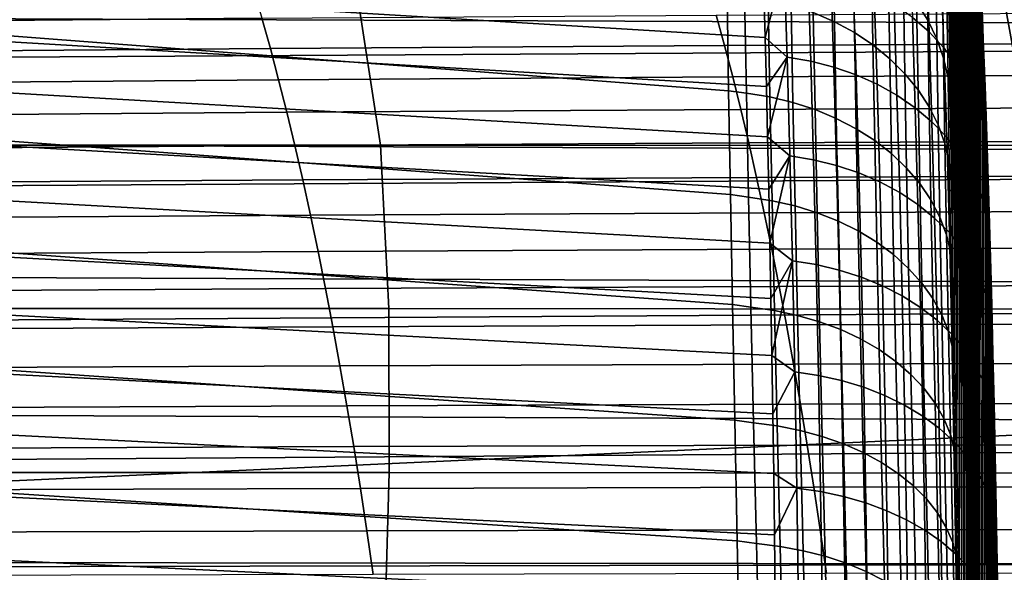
# Model space of a CAD drawing. Header units: metres. Extents: x -23 to 242, y -40 to 23.
# Tile 338 of 450: x 71.53 to 77.54, y 10.57 to 13.94. Entities that reach past the tile are written whole.
import ezdxf

# ---------------------------------------------------------------- set-up
doc = ezdxf.new("R2010")
doc.units = ezdxf.units.M
doc.layers.add('solid_10171013', color=7, linetype='CONTINUOUS')

msp = doc.modelspace()

# ---------------------------------------------------------------- linework, layer by layer
at = {"layer": 'solid_10171013'}
for points in [[(77.225975, 12.412961, 107.133835), (77.229462, 16.026897, 98.392174), (77.235359, 16.051701, 97.945091)], [(77.237068, 11.832316, 107.772018), (77.225975, 12.412961, 107.133835), (77.235359, 16.051701, 97.945091)], [(77.237068, 11.832316, 107.772018), (77.235359, 16.051701, 97.945091), (77.241646, 16.064159, 97.497765)], [(77.237068, 11.832316, 107.772018), (77.241646, 16.064159, 97.497765), (77.248291, 16.064259, 97.050018)], [(77.249588, 11.218455, 108.378448), (77.237068, 11.832316, 107.772018), (77.248291, 16.064259, 97.050018)], [(77.249588, 11.218455, 108.378448), (77.248291, 16.064259, 97.050018), (77.255295, 16.052019, 96.602066)], [(77.249588, 11.218455, 108.378448), (77.255295, 16.052019, 96.602066), (77.262619, 16.027449, 96.154877)], [(77.216431, 12.958369, 106.466179), (77.218895, 15.94048, 99.282425), (77.223969, 15.989826, 98.838013)], [(77.225975, 12.412961, 107.133835), (77.216431, 12.958369, 106.466179), (77.223969, 15.989826, 98.838013)], [(77.225975, 12.412961, 107.133835), (77.223969, 15.989826, 98.838013), (77.229462, 16.026897, 98.392174)], [(77.26339, 10.572803, 108.951736), (77.249588, 11.218455, 108.378448), (77.262619, 16.027449, 96.154877)], [(77.26339, 10.572803, 108.951736), (77.262619, 16.027449, 96.154877), (77.270248, 15.990514, 95.708237)], [(77.26339, 10.572803, 108.951736), (77.270248, 15.990514, 95.708237), (77.27816, 15.941257, 95.262398)], [(77.216431, 12.958369, 106.466179), (77.214249, 15.878863, 99.725563), (77.218895, 15.94048, 99.282425)], [(77.27832, 9.896859, 109.490395), (77.26339, 10.572803, 108.951736), (77.27816, 15.941257, 95.262398)], [(77.27832, 9.896859, 109.490395), (77.27816, 15.941257, 95.262398), (77.286324, 15.879764, 94.818344)], [(77.208534, 13.467215, 105.770821), (77.21006, 15.805126, 100.166473), (77.214249, 15.878863, 99.725563)], [(77.216431, 12.958369, 106.466179), (77.208534, 13.467215, 105.770821), (77.214249, 15.878863, 99.725563)], [(77.294212, 9.193026, 109.992439), (77.27832, 9.896859, 109.490395), (77.286324, 15.879764, 94.818344)], [(77.294212, 9.193026, 109.992439), (77.286324, 15.879764, 94.818344), (77.294724, 15.805978, 94.375816)], [(77.208534, 13.467215, 105.770821), (77.206329, 15.719239, 100.60511), (77.21006, 15.805126, 100.166473)], [(77.294212, 9.193026, 109.992439), (77.294724, 15.805978, 94.375816), (77.303337, 15.719972, 93.935127)], [(77.208534, 13.467215, 105.770821), (77.202377, 13.938372, 105.049286), (77.206329, 15.719239, 100.60511)], [(77.310898, 8.463033, 110.456635), (77.294212, 9.193026, 109.992439), (77.303337, 15.719972, 93.935127)], [(77.310898, 8.463033, 110.456635), (77.303337, 15.719972, 93.935127), (77.312119, 15.621907, 93.497231)], [(77.310898, 8.463033, 110.456635), (77.312119, 15.621907, 93.497231), (77.321068, 15.511702, 93.061836)], [(77.328178, 7.708538, 110.881821), (77.310898, 8.463033, 110.456635), (77.321068, 15.511702, 93.061836)], [(77.328178, 7.708538, 110.881821), (77.321068, 15.511702, 93.061836), (77.330147, 15.389462, 92.629295)], [(77.328178, 7.708538, 110.881821), (77.330147, 15.389462, 92.629295), (77.339317, 15.255429, 92.200546)], [(77.345863, 6.932211, 111.266396), (77.328178, 7.708538, 110.881821), (77.339317, 15.255429, 92.200546)], [(77.345863, 6.932211, 111.266396), (77.339317, 15.255429, 92.200546), (77.348564, 15.109487, 91.775276)], [(63.103245, 15.105217, 107.858192), (75.848183, 14.098237, 107.340332), (75.857689, 13.502915, 108.072151), (63.103245, 14.481099, 108.643883)], [(77.345863, 6.932211, 111.266396), (77.348564, 15.109487, 91.775276), (77.357857, 14.951784, 91.353859)], [(80.172104, 15.033818, 278.545044), (77.520554, 14.159247, 278.320465), (77.698387, 13.168358, 278.606903), (81.457504, 14.154939, 279.017181)], [(77.363747, 6.136133, 111.609337), (77.345863, 6.932211, 111.266396), (77.357857, 14.951784, 91.353859)], [(77.363747, 6.136133, 111.609337), (77.357857, 14.951784, 91.353859), (77.367165, 14.782635, 90.93721)], [(76.07283, 14.117182, 86.781197), (64.862846, 14.807639, 86.063713), (64.862846, 14.506112, 85.666016), (76.080788, 13.828852, 86.394745)], [(77.363747, 6.136133, 111.609337), (77.367165, 14.782635, 90.93721), (77.376465, 14.60189, 90.524994)], [(61.950001, 14.71056, 82.876457), (79.457031, 14.646539, 82.807617), (79.47377, 13.911737, 82.061646), (61.950001, 13.978497, 82.126274)], [(77.381638, 5.322099, 111.909798), (77.363747, 6.136133, 111.609337), (77.376465, 14.60189, 90.524994)], [(77.381638, 5.322099, 111.909798), (77.376465, 14.60189, 90.524994), (77.385727, 14.409745, 90.117615)], [(76.365417, 14.531626, 106.499214), (76.49453, 14.473201, 106.459244), (76.503632, 13.923716, 107.211647), (76.374596, 13.979819, 107.25502)], [(76.997856, 14.534389, 105.412094), (77.065971, 14.422057, 105.345551), (77.072578, 13.93278, 106.095009), (77.004562, 14.041285, 106.167709)], [(61.950001, 13.652664, 111.183571), (79.15036, 13.751911, 111.09066), (79.133728, 14.494763, 110.352951), (61.950001, 14.401296, 110.450058)], [(63.103245, 14.481099, 108.643883), (75.857689, 13.502915, 108.072151), (75.868752, 12.869458, 108.771355), (63.103245, 13.81616, 109.39534)], [(76.080788, 13.828852, 86.394745), (64.862846, 14.506112, 85.666016), (64.862846, 14.194118, 85.276482), (76.088486, 13.530155, 86.01622)], [(76.49453, 14.473201, 106.459244), (76.616074, 14.404484, 106.412498), (76.625099, 13.857699, 107.160965), (76.503632, 13.923716, 107.211647)], [(77.278404, 14.508798, 89.062111), (77.296783, 14.051089, 88.288414), (77.349106, 13.932676, 88.361084), (77.331024, 14.386782, 89.128326)], [(76.959846, 14.462519, 88.032433), (76.9785, 13.950841, 87.26223), (77.080132, 13.862392, 87.324577), (77.061691, 14.371086, 88.089928)], [(77.065971, 14.422057, 105.345551), (77.120956, 14.304473, 105.276009), (77.127464, 13.819188, 106.019043), (77.072578, 13.93278, 106.095009)], [(76.616074, 14.404484, 106.412498), (76.728889, 14.326137, 106.359436), (76.737823, 13.782409, 107.10347), (76.625099, 13.857699, 107.160965)], [(77.061691, 14.371086, 88.089928), (77.080132, 13.862392, 87.324577), (77.17057, 13.765954, 87.392097), (77.152367, 14.271374, 88.152168)], [(77.331024, 14.386782, 89.128326), (77.349106, 13.932676, 88.361084), (77.387444, 13.810283, 88.43586), (77.369659, 14.260649, 89.196442)], [(77.381638, 5.322099, 111.909798), (77.385727, 14.409745, 90.117615), (77.394913, 14.206583, 89.71595)], [(76.728889, 14.326137, 106.359436), (76.831886, 14.238915, 106.30056), (76.840721, 13.698567, 107.039719), (76.737823, 13.782409, 107.10347)], [(77.120956, 14.304473, 105.276009), (77.162285, 14.182766, 105.204132), (77.168686, 13.701599, 105.940567), (77.127464, 13.819188, 106.019043)], [(76.195869, 14.271745, 87.026878), (76.07283, 14.117182, 86.781197), (76.080788, 13.828852, 86.394745)], [(76.195869, 14.271745, 87.026878), (76.080788, 13.828852, 86.394745), (76.21434, 13.708582, 86.267769)], [(76.195869, 14.271745, 87.026878), (76.21434, 13.708582, 86.267769), (76.359039, 13.683782, 86.289742), (76.34063, 14.24612, 87.04747)], [(76.34063, 14.24612, 87.04747), (76.359039, 13.683782, 86.289742), (76.499763, 13.647697, 86.320251), (76.481438, 14.208765, 87.075974)], [(76.831886, 14.238915, 106.30056), (76.924072, 14.143659, 106.236443), (76.9328, 13.606984, 106.970314), (76.840721, 13.698567, 107.039719)], [(77.152367, 14.271374, 88.152168), (77.17057, 13.765954, 87.392097), (77.248932, 13.66247, 87.464134), (77.230988, 14.164358, 88.218544)], [(77.369659, 14.260649, 89.196442), (77.387444, 13.810283, 88.43586), (77.411423, 13.685102, 88.511993), (77.393951, 14.13163, 89.265762)], [(76.088486, 13.530155, 86.01622), (64.862846, 14.194118, 85.276482), (64.862846, 13.871877, 84.895378), (76.095879, 13.221313, 85.645889)], [(76.481438, 14.208765, 87.075974), (76.499763, 13.647697, 86.320251), (76.635132, 13.600669, 86.358971), (76.616928, 14.160031, 87.112091)], [(77.162285, 14.182766, 105.204132), (77.18956, 14.05812, 105.1306), (77.195854, 13.581158, 105.860306), (77.168686, 13.701599, 105.940567)], [(77.381638, 5.322099, 111.909798), (77.394913, 14.206583, 89.71595), (77.404007, 13.992218, 89.319649), (77.39933, 4.492658, 112.16671)], [(69.642128, 14.160477, 276.911041), (69.769402, 13.171288, 277.195007), (73.734924, 13.171177, 277.905029), (73.582207, 14.161205, 277.619171)], [(70.185478, 14.099527, 257.943207), (72.960838, 14.123665, 258.470947), (73.01252, 13.945079, 258.176971), (70.237442, 13.921657, 257.648468)], [(73.582207, 14.161205, 277.619171), (73.734924, 13.171177, 277.905029), (77.698387, 13.168358, 278.606903), (77.520554, 14.159247, 278.320465)], [(76.616928, 14.160031, 87.112091), (76.635132, 13.600669, 86.358971), (76.763824, 13.543154, 86.405518), (76.745758, 14.100393, 87.155464)], [(76.924072, 14.143659, 106.236443), (77.004562, 14.041285, 106.167709), (77.013168, 13.508539, 106.895927), (76.9328, 13.606984, 106.970314)], [(77.230988, 14.164358, 88.218544), (77.248932, 13.66247, 87.464134), (77.314461, 13.552956, 87.539978), (77.296783, 14.051089, 88.288414)], [(77.393951, 14.13163, 89.265762), (77.411423, 13.685102, 88.511993), (77.412979, 13.766898, 88.929131), (77.404007, 13.992218, 89.319649)], [(75.966042, 13.487649, 108.069275), (75.857689, 13.502915, 108.072151), (75.848183, 14.098237, 107.340332), (75.954773, 14.08375, 107.33754)], [(75.954773, 14.08375, 107.33754), (76.098839, 14.060233, 107.31826), (76.110062, 13.465264, 108.048424), (75.966042, 13.487649, 108.069275)], [(76.098839, 14.060233, 107.31826), (76.239227, 14.025473, 107.290672), (76.250397, 13.432105, 108.018677), (76.110062, 13.465264, 108.048424)], [(76.745758, 14.100393, 87.155464), (76.763824, 13.543154, 86.405518), (76.884575, 13.475716, 86.459435), (76.866676, 14.030435, 87.205681)], [(77.195854, 13.581158, 105.860306), (77.18956, 14.05812, 105.1306), (77.202377, 13.938372, 105.049286), (77.208534, 13.467215, 105.770821)], [(77.296783, 14.051089, 88.288414), (77.314461, 13.552956, 87.539978), (77.366501, 13.438482, 87.618904), (77.349106, 13.932676, 88.361084)], [(76.239227, 14.025473, 107.290672), (76.374596, 13.979819, 107.25502), (76.385696, 13.388505, 107.980301), (76.250397, 13.432105, 108.018677)], [(76.866676, 14.030435, 87.205681), (76.884575, 13.475716, 86.459435), (76.996216, 13.399014, 86.520195), (76.9785, 13.950841, 87.26223)], [(77.004562, 14.041285, 106.167709), (77.072578, 13.93278, 106.095009), (77.081055, 13.404183, 106.817291), (77.013168, 13.508539, 106.895927)], [(77.39933, 4.492658, 112.16671), (77.404007, 13.992218, 89.319649), (77.412979, 13.766898, 88.929131)], [(61.950001, 13.978497, 82.126274), (79.47377, 13.911737, 82.061646), (79.488686, 13.13908, 81.355133), (61.950001, 13.20817, 81.415344)], [(70.237442, 13.921657, 257.648468), (73.01252, 13.945079, 258.176971), (73.06356, 13.760239, 257.886597), (70.28878, 13.737607, 257.3573)], [(73.01252, 13.945079, 258.176971), (75.782814, 13.964408, 258.703613), (75.833435, 13.778884, 258.414154), (73.06356, 13.760239, 257.886597)], [(75.782814, 13.964408, 258.703613), (78.554886, 13.979708, 259.229919), (78.605156, 13.793591, 258.941498), (75.833435, 13.778884, 258.414154)], [(76.374596, 13.979819, 107.25502), (76.503632, 13.923716, 107.211647), (76.514648, 13.334888, 107.933647), (76.385696, 13.388505, 107.980301)], [(76.9785, 13.950841, 87.26223), (76.996216, 13.399014, 86.520195), (77.097633, 13.313803, 86.587204), (77.080132, 13.862392, 87.324577)], [(77.072578, 13.93278, 106.095009), (77.127464, 13.819188, 106.019043), (77.135811, 13.29492, 106.735146), (77.081055, 13.404183, 106.817291)], [(77.349106, 13.932676, 88.361084), (77.366501, 13.438482, 87.618904), (77.404549, 13.320176, 87.700119), (77.387444, 13.810283, 88.43586)], [(76.095879, 13.221313, 85.645889), (64.862846, 13.871877, 84.895378), (64.862846, 13.539618, 84.522972), (76.103004, 12.902546, 85.284035)], [(76.503632, 13.923716, 107.211647), (76.625099, 13.857699, 107.160965), (76.636017, 13.271769, 107.879189), (76.514648, 13.334888, 107.933647)], [(63.103245, 13.81616, 109.39534), (75.868752, 12.869458, 108.771355), (75.881226, 12.199482, 109.436104), (63.103245, 13.112276, 110.110451)], [(76.21434, 13.708582, 86.267769), (76.080788, 13.828852, 86.394745), (76.088486, 13.530155, 86.01622)], [(76.625099, 13.857699, 107.160965), (76.737823, 13.782409, 107.10347), (76.748634, 13.199756, 107.817436), (76.636017, 13.271769, 107.879189)], [(77.080132, 13.862392, 87.324577), (77.097633, 13.313803, 86.587204), (77.187843, 13.220913, 86.659813), (77.17057, 13.765954, 87.392097)], [(77.127464, 13.819188, 106.019043), (77.168686, 13.701599, 105.940567), (77.176903, 13.181795, 106.650291), (77.135811, 13.29492, 106.735146)], [(77.387444, 13.810283, 88.43586), (77.404549, 13.320176, 87.700119), (77.428223, 13.199192, 87.782845), (77.411423, 13.685102, 88.511993)], [(61.950001, 12.866687, 111.876961), (79.168648, 12.971493, 111.788651), (79.15036, 13.751911, 111.09066), (61.950001, 13.652664, 111.183571)], [(70.28878, 13.737607, 257.3573), (73.06356, 13.760239, 257.886597), (73.113922, 13.569209, 257.600067), (70.339447, 13.547438, 257.069916)], [(73.06356, 13.760239, 257.886597), (75.833435, 13.778884, 258.414154), (75.883369, 13.587107, 258.128571), (73.113922, 13.569209, 257.600067)], [(75.833435, 13.778884, 258.414154), (78.605156, 13.793591, 258.941498), (78.654739, 13.601166, 258.657013), (75.883369, 13.587107, 258.128571)], [(76.737823, 13.782409, 107.10347), (76.840721, 13.698567, 107.039719), (76.851402, 13.119543, 107.748985), (76.748634, 13.199756, 107.817436)], [(77.17057, 13.765954, 87.392097), (77.187843, 13.220913, 86.659813), (77.265968, 13.121255, 86.737297), (77.248932, 13.66247, 87.464134)], [(77.39933, 4.492658, 112.16671), (77.412979, 13.766898, 88.929131), (77.421799, 13.531072, 88.545242), (77.416595, 3.65135, 112.379112)], [(77.411423, 13.685102, 88.511993), (77.421799, 13.531072, 88.545242), (77.412979, 13.766898, 88.929131)], [(76.21434, 13.708582, 86.267769), (76.088486, 13.530155, 86.01622), (76.095879, 13.221313, 85.645889)], [(76.21434, 13.708582, 86.267769), (76.095879, 13.221313, 85.645889), (76.231613, 13.105961, 85.539604)], [(76.21434, 13.708582, 86.267769), (76.231613, 13.105961, 85.539604), (76.376259, 13.082055, 85.562912), (76.359039, 13.683782, 86.289742)], [(76.840721, 13.698567, 107.039719), (76.9328, 13.606984, 106.970314), (76.943344, 13.031902, 107.674507), (76.851402, 13.119543, 107.748985)], [(77.168686, 13.701599, 105.940567), (77.195854, 13.581158, 105.860306), (77.203934, 13.065913, 106.563545), (77.176903, 13.181795, 106.650291)], [(76.359039, 13.683782, 86.289742), (76.376259, 13.082055, 85.562912), (76.516891, 13.047344, 85.595337), (76.499763, 13.647697, 86.320251)], [(76.499763, 13.647697, 86.320251), (76.516891, 13.047344, 85.595337), (76.652161, 13.002155, 85.636536), (76.635132, 13.600669, 86.358971)], [(77.248932, 13.66247, 87.464134), (77.265968, 13.121255, 86.737297), (77.331238, 13.015807, 86.818916), (77.314461, 13.552956, 87.539978)], [(77.411423, 13.685102, 88.511993), (77.428223, 13.199192, 87.782845), (77.430443, 13.284513, 88.167618), (77.421799, 13.531072, 88.545242)], [(73.113922, 13.569209, 257.600067), (75.883369, 13.587107, 258.128571), (75.932579, 13.389145, 257.847107), (73.163567, 13.372054, 257.317566)], [(75.883369, 13.587107, 258.128571), (78.654739, 13.601166, 258.657013), (78.703583, 13.402501, 258.376709), (75.932579, 13.389145, 257.847107)], [(76.635132, 13.600669, 86.358971), (76.652161, 13.002155, 85.636536), (76.780716, 12.946928, 85.686119), (76.763824, 13.543154, 86.405518)], [(76.9328, 13.606984, 106.970314), (77.013168, 13.508539, 106.895927), (77.023575, 12.937678, 107.594704), (76.943344, 13.031902, 107.674507)], [(77.203934, 13.065913, 106.563545), (77.195854, 13.581158, 105.860306), (77.208534, 13.467215, 105.770821), (77.216431, 12.958369, 106.466179)], [(76.103004, 12.902546, 85.284035), (64.862846, 13.539618, 84.522972), (64.862846, 13.197576, 84.159538), (76.109802, 12.574094, 84.930916)], [(70.339447, 13.547438, 257.069916), (73.113922, 13.569209, 257.600067), (73.163567, 13.372054, 257.317566), (70.38942, 13.351206, 256.78653)], [(76.763824, 13.543154, 86.405518), (76.780716, 12.946928, 85.686119), (76.901321, 12.882202, 85.743591), (76.884575, 13.475716, 86.459435)], [(77.314461, 13.552956, 87.539978), (77.331238, 13.015807, 86.818916), (77.383011, 12.905602, 86.903854), (77.366501, 13.438482, 87.618904)], [(77.433266, 7.948323, 100.417046), (77.416595, 3.65135, 112.379112), (77.421799, 13.531072, 88.545242), (77.430443, 13.284513, 88.167618)], [(75.979134, 12.853445, 108.768158), (75.868752, 12.869458, 108.771355), (75.857689, 13.502915, 108.072151), (75.966042, 13.487649, 108.069275)], [(75.966042, 13.487649, 108.069275), (76.110062, 13.465264, 108.048424), (76.123116, 12.832258, 108.745804), (75.979134, 12.853445, 108.768158)], [(76.110062, 13.465264, 108.048424), (76.250397, 13.432105, 108.018677), (76.26339, 12.800797, 108.713982), (76.123116, 12.832258, 108.745804)], [(76.884575, 13.475716, 86.459435), (76.901321, 12.882202, 85.743591), (77.012779, 12.808612, 85.808388), (76.996216, 13.399014, 86.520195)], [(77.013168, 13.508539, 106.895927), (77.081055, 13.404183, 106.817291), (77.091309, 12.837779, 107.510353), (77.023575, 12.937678, 107.594704)], [(75.932579, 13.389145, 257.847107), (78.703583, 13.402501, 258.376709), (78.751671, 13.197672, 258.100739), (75.981033, 13.185068, 257.569916)], [(76.250397, 13.432105, 108.018677), (76.385696, 13.388505, 107.980301), (76.398605, 12.759379, 108.672989), (76.26339, 12.800797, 108.713982)], [(76.996216, 13.399014, 86.520195), (77.012779, 12.808612, 85.808388), (77.114006, 12.726879, 85.879875), (77.097633, 13.313803, 86.587204)], [(77.081055, 13.404183, 106.817291), (77.135811, 13.29492, 106.735146), (77.145905, 12.733166, 107.422264), (77.091309, 12.837779, 107.510353)], [(77.366501, 13.438482, 87.618904), (77.383011, 12.905602, 86.903854), (77.420776, 12.79172, 86.991287), (77.404549, 13.320176, 87.700119)], [(70.38942, 13.351206, 256.78653), (73.163567, 13.372054, 257.317566), (73.212471, 13.168838, 257.039307), (70.438652, 13.148971, 256.507294)], [(73.163567, 13.372054, 257.317566), (75.932579, 13.389145, 257.847107), (75.981033, 13.185068, 257.569916), (73.212471, 13.168838, 257.039307)], [(76.385696, 13.388505, 107.980301), (76.514648, 13.334888, 107.933647), (76.527458, 12.708408, 108.623207), (76.398605, 12.759379, 108.672989)], [(76.514648, 13.334888, 107.933647), (76.636017, 13.271769, 107.879189), (76.648712, 12.648372, 108.565125), (76.527458, 12.708408, 108.623207)], [(76.636017, 13.271769, 107.879189), (76.748634, 13.199756, 107.817436), (76.761192, 12.579849, 108.499298), (76.648712, 12.648372, 108.565125)], [(77.097633, 13.313803, 86.587204), (77.114006, 12.726879, 85.879875), (77.204002, 12.637803, 85.957359), (77.187843, 13.220913, 86.659813)], [(77.135811, 13.29492, 106.735146), (77.176903, 13.181795, 106.650291), (77.186829, 12.62484, 107.331299), (77.145905, 12.733166, 107.422264)], [(77.404549, 13.320176, 87.700119), (77.420776, 12.79172, 86.991287), (77.444176, 12.675277, 87.08036), (77.428223, 13.199192, 87.782845)], [(77.428223, 13.199192, 87.782845), (77.438881, 13.027525, 87.796692), (77.430443, 13.284513, 88.167618)], [(77.434097, 10.221751, 94.964882), (77.433784, 10.075973, 95.345192), (77.430443, 13.284513, 88.167618), (77.438881, 13.027525, 87.796692)], [(77.433784, 10.075973, 95.345192), (77.433266, 7.948323, 100.417046), (77.430443, 13.284513, 88.167618)], [(76.231613, 13.105961, 85.539604), (76.095879, 13.221313, 85.645889), (76.103004, 12.902546, 85.284035)], [(77.187843, 13.220913, 86.659813), (77.204002, 12.637803, 85.957359), (77.281898, 12.542256, 86.040077), (77.265968, 13.121255, 86.737297)], [(61.950001, 13.20817, 81.415344), (79.488686, 13.13908, 81.355133), (79.501579, 12.330787, 80.690063), (61.950001, 12.401433, 80.745438)], [(76.109802, 12.574094, 84.930916), (64.862846, 13.197576, 84.159538), (64.862846, 12.845991, 83.805321), (76.116249, 12.236199, 84.586807)], [(69.769402, 13.171288, 277.195007), (69.80912, 12.175682, 277.438202), (73.786598, 12.175108, 278.149017), (73.734924, 13.171177, 277.905029)], [(70.438652, 13.148971, 256.507294), (73.212471, 13.168838, 257.039307), (73.26059, 12.959625, 256.765503), (70.487114, 12.94079, 256.232452)], [(73.212471, 13.168838, 257.039307), (75.981033, 13.185068, 257.569916), (76.028702, 12.974945, 257.297211), (73.26059, 12.959625, 256.765503)], [(73.734924, 13.171177, 277.905029), (73.786598, 12.175108, 278.149017), (77.761848, 12.171961, 278.850708), (77.698387, 13.168358, 278.606903)], [(75.981033, 13.185068, 257.569916), (78.751671, 13.197672, 258.100739), (78.79895, 12.986748, 257.829285), (76.028702, 12.974945, 257.297211)], [(76.748634, 13.199756, 107.817436), (76.851402, 13.119543, 107.748985), (76.863823, 12.503501, 108.426369), (76.761192, 12.579849, 108.499298)], [(77.176903, 13.181795, 106.650291), (77.203934, 13.065913, 106.563545), (77.213692, 12.51386, 107.238319), (77.186829, 12.62484, 107.331299)], [(77.428223, 13.199192, 87.782845), (77.444176, 12.675277, 87.08036), (77.447083, 12.760617, 87.433243), (77.438881, 13.027525, 87.796692)], [(63.103245, 13.112276, 110.110451), (75.881226, 12.199482, 109.436104), (75.894981, 11.494841, 110.064514), (63.103245, 12.37143, 110.787193)], [(76.231613, 13.105961, 85.539604), (76.103004, 12.902546, 85.284035), (76.109802, 12.574094, 84.930916)], [(76.231613, 13.105961, 85.539604), (76.109802, 12.574094, 84.930916), (76.247505, 12.465579, 84.844437)], [(76.231613, 13.105961, 85.539604), (76.247505, 12.465579, 84.844437), (76.39209, 12.442636, 84.869003), (76.376259, 13.082055, 85.562912)], [(76.851402, 13.119543, 107.748985), (76.943344, 13.031902, 107.674507), (76.955605, 12.420062, 108.347023), (76.863823, 12.503501, 108.426369)], [(77.265968, 13.121255, 86.737297), (77.281898, 12.542256, 86.040077), (77.346924, 12.441176, 86.12722), (77.331238, 13.015807, 86.818916)], [(76.376259, 13.082055, 85.562912), (76.39209, 12.442636, 84.869003), (76.532654, 12.409398, 84.903252), (76.516891, 13.047344, 85.595337)], [(76.516891, 13.047344, 85.595337), (76.532654, 12.409398, 84.903252), (76.667816, 12.366178, 84.946823), (76.652161, 13.002155, 85.636536)], [(76.943344, 13.031902, 107.674507), (77.023575, 12.937678, 107.594704), (77.03566, 12.330336, 108.262039), (76.955605, 12.420062, 108.347023)], [(77.213692, 12.51386, 107.238319), (77.203934, 13.065913, 106.563545), (77.216431, 12.958369, 106.466179), (77.225975, 12.412961, 107.133835)], [(61.950001, 12.044888, 112.528786), (79.188446, 12.155602, 112.445023), (79.168648, 12.971493, 111.788651), (61.950001, 12.866687, 111.876961)], [(73.26059, 12.959625, 256.765503), (76.028702, 12.974945, 257.297211), (76.075539, 12.758845, 257.029236), (73.307884, 12.744481, 256.496307)], [(76.028702, 12.974945, 257.297211), (78.79895, 12.986748, 257.829285), (78.845406, 12.769803, 257.562592), (76.075539, 12.758845, 257.029236)], [(76.652161, 13.002155, 85.636536), (76.667816, 12.366178, 84.946823), (76.796257, 12.313396, 84.999298), (76.780716, 12.946928, 85.686119)], [(77.331238, 13.015807, 86.818916), (77.346924, 12.441176, 86.12722), (77.398445, 12.335551, 86.217926), (77.383011, 12.905602, 86.903854)], [(77.435066, 10.340542, 94.573753), (77.434097, 10.221751, 94.964882), (77.438881, 13.027525, 87.796692)], [(77.436661, 10.431854, 94.172981), (77.435066, 10.340542, 94.573753), (77.438881, 13.027525, 87.796692)], [(77.438873, 10.494395, 93.765396), (77.436661, 10.431854, 94.172981), (77.438881, 13.027525, 87.796692)], [(77.441666, 10.52762, 93.354118), (77.438873, 10.494395, 93.765396), (77.438881, 13.027525, 87.796692)], [(77.445007, 10.531352, 92.941078), (77.441666, 10.52762, 93.354118), (77.438881, 13.027525, 87.796692), (77.447083, 12.760617, 87.433243)], [(70.487114, 12.94079, 256.232452), (73.26059, 12.959625, 256.765503), (73.307884, 12.744481, 256.496307), (70.53476, 12.726724, 255.962189)], [(76.780716, 12.946928, 85.686119), (76.796257, 12.313396, 84.999298), (76.91671, 12.251567, 85.060158), (76.901321, 12.882202, 85.743591)], [(77.023575, 12.937678, 107.594704), (77.091309, 12.837779, 107.510353), (77.103218, 12.235188, 108.172234), (77.03566, 12.330336, 108.262039)], [(75.993904, 12.182961, 109.432213), (75.881226, 12.199482, 109.436104), (75.868752, 12.869458, 108.771355), (75.979134, 12.853445, 108.768158)], [(75.979134, 12.853445, 108.768158), (76.123116, 12.832258, 108.745804), (76.137833, 12.163035, 109.408424), (75.993904, 12.182961, 109.432213)], [(76.901321, 12.882202, 85.743591), (76.91671, 12.251567, 85.060158), (77.028008, 12.181298, 85.128799), (77.012779, 12.808612, 85.808388)], [(77.383011, 12.905602, 86.903854), (77.398445, 12.335551, 86.217926), (77.435959, 12.22642, 86.311333), (77.420776, 12.79172, 86.991287)], [(76.116249, 12.236199, 84.586807), (64.862846, 12.845991, 83.805321), (64.862846, 12.485114, 83.460579), (76.12236, 11.889104, 84.251945)], [(76.123116, 12.832258, 108.745804), (76.26339, 12.800797, 108.713982), (76.278038, 12.133366, 109.374626), (76.137833, 12.163035, 109.408424)], [(76.26339, 12.800797, 108.713982), (76.398605, 12.759379, 108.672989), (76.413162, 12.094254, 109.331139), (76.278038, 12.133366, 109.374626)], [(77.012779, 12.808612, 85.808388), (77.028008, 12.181298, 85.128799), (77.129059, 12.103278, 85.204567), (77.114006, 12.726879, 85.879875)], [(77.091309, 12.837779, 107.510353), (77.145905, 12.733166, 107.422264), (77.157631, 12.135532, 108.078468), (77.103218, 12.235188, 108.172234)], [(77.420776, 12.79172, 86.991287), (77.435959, 12.22642, 86.311333), (77.459084, 12.114849, 86.406502), (77.444176, 12.675277, 87.08036)], [(70.53476, 12.726724, 255.962189), (73.307884, 12.744481, 256.496307), (73.354332, 12.523469, 256.231995), (70.581566, 12.506828, 255.696732)], [(73.307884, 12.744481, 256.496307), (76.075539, 12.758845, 257.029236), (76.121513, 12.536838, 256.766113), (73.354332, 12.523469, 256.231995)], [(76.075539, 12.758845, 257.029236), (78.845406, 12.769803, 257.562592), (78.890991, 12.546909, 257.300812), (76.121513, 12.536838, 256.766113)], [(76.398605, 12.759379, 108.672989), (76.527458, 12.708408, 108.623207), (76.541901, 12.046078, 109.278381), (76.413162, 12.094254, 109.331139)], [(77.145905, 12.733166, 107.422264), (77.186829, 12.62484, 107.331299), (77.198364, 12.032325, 107.981659), (77.157631, 12.135532, 108.078468)], [(77.444176, 12.675277, 87.08036), (77.45504, 12.483522, 87.076935), (77.447083, 12.760617, 87.433243)], [(77.44883, 10.505458, 92.52858), (77.445007, 10.531352, 92.941078), (77.447083, 12.760617, 87.433243)], [(77.453094, 10.450113, 92.118988), (77.44883, 10.505458, 92.52858), (77.447083, 12.760617, 87.433243), (77.45504, 12.483522, 87.076935)], [(76.527458, 12.708408, 108.623207), (76.648712, 12.648372, 108.565125), (76.663025, 11.989301, 109.21685), (76.541901, 12.046078, 109.278381)], [(77.114006, 12.726879, 85.879875), (77.129059, 12.103278, 85.204567), (77.218864, 12.01827, 85.286705), (77.204002, 12.637803, 85.957359)], [(77.444176, 12.675277, 87.08036), (77.459084, 12.114849, 86.406502), (77.45504, 12.483522, 87.076935)], [(76.648712, 12.648372, 108.565125), (76.761192, 12.579849, 108.499298), (76.77536, 11.924471, 109.147148), (76.663025, 11.989301, 109.21685)], [(77.186829, 12.62484, 107.331299), (77.213692, 12.51386, 107.238319), (77.225029, 11.926572, 107.882721), (77.198364, 12.032325, 107.981659)], [(77.204002, 12.637803, 85.957359), (77.218864, 12.01827, 85.286705), (77.296547, 11.927105, 85.374413), (77.281898, 12.542256, 86.040077)], [(76.247505, 12.465579, 84.844437), (76.109802, 12.574094, 84.930916), (76.116249, 12.236199, 84.586807)], [(76.761192, 12.579849, 108.499298), (76.863823, 12.503501, 108.426369), (76.877823, 11.852212, 109.069946), (76.77536, 11.924471, 109.147148)], [(70.581566, 12.506828, 255.696732), (73.354332, 12.523469, 256.231995), (73.399879, 12.296655, 255.972702), (70.627487, 12.281164, 255.436264)], [(73.354332, 12.523469, 256.231995), (76.121513, 12.536838, 256.766113), (76.166595, 12.30899, 256.508087), (73.399879, 12.296655, 255.972702)], [(76.121513, 12.536838, 256.766113), (78.890991, 12.546909, 257.300812), (78.935677, 12.318139, 257.044159), (76.166595, 12.30899, 256.508087)], [(76.863823, 12.503501, 108.426369), (76.955605, 12.420062, 108.347023), (76.969429, 11.77322, 108.985977), (76.877823, 11.852212, 109.069946)], [(77.225029, 11.926572, 107.882721), (77.213692, 12.51386, 107.238319), (77.225975, 12.412961, 107.133835), (77.237068, 11.832316, 107.772018)], [(77.281898, 12.542256, 86.040077), (77.296547, 11.927105, 85.374413), (77.361351, 11.83068, 85.466827), (77.346924, 12.441176, 86.12722)], [(76.12236, 11.889104, 84.251945), (64.862846, 12.485114, 83.460579), (64.862846, 12.115199, 83.125549), (76.128082, 11.533069, 83.926582)], [(76.247505, 12.465579, 84.844437), (76.116249, 12.236199, 84.586807), (76.12236, 11.889104, 84.251945)], [(76.247505, 12.465579, 84.844437), (76.12236, 11.889104, 84.251945), (76.261826, 11.789254, 84.184196)], [(76.247505, 12.465579, 84.844437), (76.261826, 11.789254, 84.184196), (76.406364, 11.767339, 84.209961), (76.39209, 12.442636, 84.869003)], [(76.39209, 12.442636, 84.869003), (76.406364, 11.767339, 84.209961), (76.546852, 11.735668, 84.245926), (76.532654, 12.409398, 84.903252)], [(77.346924, 12.441176, 86.12722), (77.361351, 11.83068, 85.466827), (77.412643, 11.729938, 85.563057), (77.398445, 12.335551, 86.217926)], [(77.457726, 10.365536, 91.713936), (77.453094, 10.450113, 92.118988), (77.45504, 12.483522, 87.076935)], [(77.462669, 10.251964, 91.315247), (77.457726, 10.365536, 91.713936), (77.45504, 12.483522, 87.076935), (77.462715, 12.196605, 86.728188)], [(77.459084, 12.114849, 86.406502), (77.462715, 12.196605, 86.728188), (77.45504, 12.483522, 87.076935)], [(61.950001, 12.401433, 80.745438), (79.501579, 12.330787, 80.690063), (79.512314, 11.489018, 80.068169), (61.950001, 11.561425, 80.119041)], [(63.103245, 12.37143, 110.787193), (75.894981, 11.494841, 110.064514), (75.909889, 10.7575, 110.654762), (63.103245, 11.595711, 111.42366)], [(76.532654, 12.409398, 84.903252), (76.546852, 11.735668, 84.245926), (76.681931, 11.69454, 84.291748), (76.667816, 12.366178, 84.946823)], [(76.955605, 12.420062, 108.347023), (77.03566, 12.330336, 108.262039), (77.049294, 11.688255, 108.896072), (76.969429, 11.77322, 108.985977)], [(73.399879, 12.296655, 255.972702), (76.166595, 12.30899, 256.508087), (76.210747, 12.075373, 256.255371), (73.444511, 12.064102, 255.718674)], [(76.166595, 12.30899, 256.508087), (78.935677, 12.318139, 257.044159), (78.979424, 12.083564, 256.792847), (76.210747, 12.075373, 256.255371)], [(76.667816, 12.366178, 84.946823), (76.681931, 11.69454, 84.291748), (76.810257, 11.644353, 84.346962), (76.796257, 12.313396, 84.999298)], [(76.796257, 12.313396, 84.999298), (76.810257, 11.644353, 84.346962), (76.930588, 11.585598, 84.411034), (76.91671, 12.251567, 85.060158)], [(77.03566, 12.330336, 108.262039), (77.103218, 12.235188, 108.172234), (77.116653, 11.598138, 108.801071), (77.049294, 11.688255, 108.896072)], [(77.398445, 12.335551, 86.217926), (77.412643, 11.729938, 85.563057), (77.449913, 11.625868, 85.662155), (77.435959, 12.22642, 86.311333)], [(70.627487, 12.281164, 255.436264), (73.399879, 12.296655, 255.972702), (73.444511, 12.064102, 255.718674), (70.672493, 12.049789, 255.181)], [(76.91671, 12.251567, 85.060158), (76.930588, 11.585598, 84.411034), (77.04174, 11.51885, 84.48333), (77.028008, 12.181298, 85.128799)], [(76.010193, 11.478115, 110.05957), (75.894981, 11.494841, 110.064514), (75.881226, 12.199482, 109.436104), (75.993904, 12.182961, 109.432213)], [(77.103218, 12.235188, 108.172234), (77.157631, 12.135532, 108.078468), (77.170853, 11.503734, 108.701912), (77.116653, 11.598138, 108.801071)], [(77.435959, 12.22642, 86.311333), (77.449913, 11.625868, 85.662155), (77.472794, 11.519487, 85.763145), (77.459084, 12.114849, 86.406502)], [(77.459084, 12.114849, 86.406502), (77.470078, 11.900426, 86.387726), (77.462715, 12.196605, 86.728188)], [(77.46785, 10.110103, 90.925644), (77.462669, 10.251964, 91.315247), (77.462715, 12.196605, 86.728188)], [(77.47319, 9.940635, 90.54689), (77.46785, 10.110103, 90.925644), (77.462715, 12.196605, 86.728188), (77.470078, 11.900426, 86.387726)], [(61.950001, 11.190844, 113.136337), (79.209503, 11.306399, 113.058014), (79.188446, 12.155602, 112.445023), (61.950001, 12.044888, 112.528786)], [(69.80912, 12.175682, 277.438202), (69.805229, 11.175283, 277.651184), (73.787582, 11.174573, 278.362549), (73.786598, 12.175108, 278.149017)], [(73.786598, 12.175108, 278.149017), (73.787582, 11.174573, 278.362549), (77.767677, 11.171437, 279.064026), (77.761848, 12.171961, 278.850708)], [(75.993904, 12.182961, 109.432213), (76.137833, 12.163035, 109.408424), (76.154068, 11.459508, 110.034409), (76.010193, 11.478115, 110.05957)], [(76.137833, 12.163035, 109.408424), (76.278038, 12.133366, 109.374626), (76.294189, 11.431718, 109.998741), (76.154068, 11.459508, 110.034409)], [(76.278038, 12.133366, 109.374626), (76.413162, 12.094254, 109.331139), (76.429214, 11.395025, 109.952896), (76.294189, 11.431718, 109.998741)], [(77.028008, 12.181298, 85.128799), (77.04174, 11.51885, 84.48333), (77.142624, 11.444765, 84.563148), (77.129059, 12.103278, 85.204567)], [(77.157631, 12.135532, 108.078468), (77.198364, 12.032325, 107.981659), (77.211365, 11.405948, 108.599548), (77.170853, 11.503734, 108.701912)], [(76.128082, 11.533069, 83.926582), (64.862846, 12.115199, 83.125549), (64.862846, 11.736507, 82.800476), (76.133408, 11.168356, 83.610962)], [(73.444511, 12.064102, 255.718674), (76.210747, 12.075373, 256.255371), (76.253929, 11.836054, 256.008118), (73.488174, 11.825875, 255.470093)], [(76.210747, 12.075373, 256.255371), (78.979424, 12.083564, 256.792847), (79.022202, 11.843257, 256.546997), (76.253929, 11.836054, 256.008118)], [(76.413162, 12.094254, 109.331139), (76.541901, 12.046078, 109.278381), (76.557831, 11.349787, 109.897308), (76.429214, 11.395025, 109.952896)], [(77.129059, 12.103278, 85.204567), (77.142624, 11.444765, 84.563148), (77.232254, 11.364067, 84.649712), (77.218864, 12.01827, 85.286705)], [(77.459084, 12.114849, 86.406502), (77.472794, 11.519487, 85.763145), (77.470078, 11.900426, 86.387726)], [(70.672493, 12.049789, 255.181), (73.444511, 12.064102, 255.718674), (73.488174, 11.825875, 255.470093), (70.716545, 11.812762, 254.931122)], [(76.541901, 12.046078, 109.278381), (76.663025, 11.989301, 109.21685), (76.67881, 11.296437, 109.832512), (76.557831, 11.349787, 109.897308)], [(77.198364, 12.032325, 107.981659), (77.225029, 11.926572, 107.882721), (77.237808, 11.305734, 108.494949), (77.211365, 11.405948, 108.599548)], [(77.218864, 12.01827, 85.286705), (77.232254, 11.364067, 84.649712), (77.309746, 11.277545, 84.742157), (77.296547, 11.927105, 85.374413)], [(76.663025, 11.989301, 109.21685), (76.77536, 11.924471, 109.147148), (76.790977, 11.235489, 109.75914), (76.67881, 11.296437, 109.832512)], [(76.261826, 11.789254, 84.184196), (76.12236, 11.889104, 84.251945), (76.128082, 11.533069, 83.926582)], [(76.77536, 11.924471, 109.147148), (76.877823, 11.852212, 109.069946), (76.893257, 11.167532, 109.677902), (76.790977, 11.235489, 109.75914)], [(77.237808, 11.305734, 108.494949), (77.225029, 11.926572, 107.882721), (77.237068, 11.832316, 107.772018), (77.249588, 11.218455, 108.378448)], [(77.296547, 11.927105, 85.374413), (77.309746, 11.277545, 84.742157), (77.374352, 11.18605, 84.839592), (77.361351, 11.83068, 85.466827)], [(77.47863, 9.744246, 90.180733), (77.47319, 9.940635, 90.54689), (77.470078, 11.900426, 86.387726), (77.477119, 11.594677, 86.055214)], [(77.472794, 11.519487, 85.763145), (77.477119, 11.594677, 86.055214), (77.470078, 11.900426, 86.387726)], [(73.488174, 11.825875, 255.470093), (76.253929, 11.836054, 256.008118), (76.29612, 11.591134, 255.766525), (73.530846, 11.582067, 255.227127)], [(76.253929, 11.836054, 256.008118), (79.022202, 11.843257, 256.546997), (79.063988, 11.597322, 256.306854), (76.29612, 11.591134, 255.766525)], [(76.877823, 11.852212, 109.069946), (76.969429, 11.77322, 108.985977), (76.984665, 11.093219, 109.589561), (76.893257, 11.167532, 109.677902)], [(77.361351, 11.83068, 85.466827), (77.374352, 11.18605, 84.839592), (77.42543, 11.090476, 84.941063), (77.412643, 11.729938, 85.563057)], [(70.716545, 11.812762, 254.931122), (73.488174, 11.825875, 255.470093), (73.530846, 11.582067, 255.227127), (70.759621, 11.570168, 254.686813)], [(76.274414, 11.078891, 83.560738), (76.261826, 11.789254, 84.184196), (76.128082, 11.533069, 83.926582), (76.133408, 11.168356, 83.610962)], [(76.261826, 11.789254, 84.184196), (76.274414, 11.078891, 83.560738), (76.418915, 11.058066, 83.587608), (76.406364, 11.767339, 84.209961)], [(76.969429, 11.77322, 108.985977), (77.049294, 11.688255, 108.896072), (77.064323, 11.013266, 109.494995), (76.984665, 11.093219, 109.589561)], [(76.133408, 11.168356, 83.610962), (64.862846, 11.736507, 82.800476), (64.862846, 11.349307, 82.485588), (76.138336, 10.795228, 83.305313)], [(76.406364, 11.767339, 84.209961), (76.418915, 11.058066, 83.587608), (76.559349, 11.028054, 83.625206), (76.546852, 11.735668, 84.245926)], [(76.546852, 11.735668, 84.245926), (76.559349, 11.028054, 83.625206), (76.694336, 10.989135, 83.673134), (76.681931, 11.69454, 84.291748)], [(77.412643, 11.729938, 85.563057), (77.42543, 11.090476, 84.941063), (77.462486, 10.991765, 85.04557), (77.449913, 11.625868, 85.662155)], [(76.681931, 11.69454, 84.291748), (76.694336, 10.989135, 83.673134), (76.822571, 10.941686, 83.730934), (76.810257, 11.644353, 84.346962)], [(77.049294, 11.688255, 108.896072), (77.116653, 11.598138, 108.801071), (77.131454, 10.928444, 109.395096), (77.064323, 11.013266, 109.494995)], [(63.103245, 11.595711, 111.42366), (75.909889, 10.7575, 110.654762), (75.925743, 9.989615, 111.205078), (63.103245, 10.787304, 112.018059)], [(73.530846, 11.582067, 255.227127), (76.29612, 11.591134, 255.766525), (76.337303, 11.340755, 255.53064), (73.572517, 11.332813, 254.989838)], [(76.29612, 11.591134, 255.766525), (79.063988, 11.597322, 256.306854), (79.104759, 11.345914, 256.072418), (76.337303, 11.340755, 255.53064)], [(76.810257, 11.644353, 84.346962), (76.822571, 10.941686, 83.730934), (76.942787, 10.886171, 83.798035), (76.930588, 11.585598, 84.411034)], [(77.116653, 11.598138, 108.801071), (77.170853, 11.503734, 108.701912), (77.185417, 10.839567, 109.290833), (77.131454, 10.928444, 109.395096)], [(77.449913, 11.625868, 85.662155), (77.462486, 10.991765, 85.04557), (77.485153, 10.890878, 85.1521), (77.472794, 11.519487, 85.763145)], [(77.472794, 11.519487, 85.763145), (77.483818, 11.279785, 85.731087), (77.477119, 11.594677, 86.055214)], [(77.484077, 9.522226, 89.829697), (77.47863, 9.744246, 90.180733), (77.477119, 11.594677, 86.055214), (77.483818, 11.279785, 85.731087)], [(61.950001, 10.689047, 79.536896), (61.950001, 11.561425, 80.119041), (79.512314, 11.489018, 80.068169)], [(70.759621, 11.570168, 254.686813), (73.530846, 11.582067, 255.227127), (73.572517, 11.332813, 254.989838), (70.801697, 11.322134, 254.448151)], [(76.930588, 11.585598, 84.411034), (76.942787, 10.886171, 83.798035), (77.05381, 10.823136, 83.873779), (77.04174, 11.51885, 84.48333)], [(61.953896, 10.635756, 79.503433), (61.950001, 10.689047, 79.536896), (79.512314, 11.489018, 80.068169), (79.520798, 10.616048, 79.491119)], [(76.027809, 10.740932, 110.648468), (75.909889, 10.7575, 110.654762), (75.894981, 11.494841, 110.064514), (76.010193, 11.478115, 110.05957)], [(76.010193, 11.478115, 110.05957), (76.154068, 11.459508, 110.034409), (76.171623, 10.723699, 110.622017), (76.027809, 10.740932, 110.648468)], [(77.04174, 11.51885, 84.48333), (77.05381, 10.823136, 83.873779), (77.154549, 10.753197, 83.957428), (77.142624, 11.444765, 84.563148)], [(77.170853, 11.503734, 108.701912), (77.211365, 11.405948, 108.599548), (77.225693, 10.74749, 109.183212), (77.185417, 10.839567, 109.290833)], [(77.472794, 11.519487, 85.763145), (77.485153, 10.890878, 85.1521), (77.483818, 11.279785, 85.731087)], [(76.154068, 11.459508, 110.034409), (76.294189, 11.431718, 109.998741), (76.311653, 10.697869, 110.584579), (76.171623, 10.723699, 110.622017)], [(76.294189, 11.431718, 109.998741), (76.429214, 11.395025, 109.952896), (76.446564, 10.663705, 110.536507), (76.311653, 10.697869, 110.584579)], [(77.142624, 11.444765, 84.563148), (77.154549, 10.753197, 83.957428), (77.244026, 10.677038, 84.048157), (77.232254, 11.364067, 84.649712)], [(76.138336, 10.795228, 83.305313), (64.862846, 11.349307, 82.485588), (64.862846, 10.953872, 82.181107), (76.142838, 10.413963, 83.009857)], [(76.429214, 11.395025, 109.952896), (76.557831, 11.349787, 109.897308), (76.57505, 10.621536, 110.478264), (76.446564, 10.663705, 110.536507)], [(76.557831, 11.349787, 109.897308), (76.67881, 11.296437, 109.832512), (76.695869, 10.57177, 110.4104), (76.57505, 10.621536, 110.478264)], [(77.211365, 11.405948, 108.599548), (77.237808, 11.305734, 108.494949), (77.251892, 10.653109, 109.073265), (77.225693, 10.74749, 109.183212)], [(77.232254, 11.364067, 84.649712), (77.244026, 10.677038, 84.048157), (77.32135, 10.595407, 84.145088), (77.309746, 11.277545, 84.742157)], [(61.950001, 10.30627, 113.698349), (79.231575, 10.426276, 113.625862), (79.209503, 11.306399, 113.058014), (61.950001, 11.190844, 113.136337)], [(70.801697, 11.322134, 254.448151), (73.572517, 11.332813, 254.989838), (73.613174, 11.078251, 254.758331), (70.842758, 11.068791, 254.21521)], [(73.572517, 11.332813, 254.989838), (76.337303, 11.340755, 255.53064), (76.377464, 11.085065, 255.300568), (73.613174, 11.078251, 254.758331)], [(76.337303, 11.340755, 255.53064), (79.104759, 11.345914, 256.072418), (79.144516, 11.089189, 255.843826), (76.377464, 11.085065, 255.300568)], [(76.67881, 11.296437, 109.832512), (76.790977, 11.235489, 109.75914), (76.807861, 10.514884, 110.33358), (76.695869, 10.57177, 110.4104)], [(77.251892, 10.653109, 109.073265), (77.237808, 11.305734, 108.494949), (77.249588, 11.218455, 108.378448), (77.26339, 10.572803, 108.951736)], [(76.790977, 11.235489, 109.75914), (76.893257, 11.167532, 109.677902), (76.90995, 10.451427, 110.248535), (76.807861, 10.514884, 110.33358)], [(77.309746, 11.277545, 84.742157), (77.32135, 10.595407, 84.145088), (77.38578, 10.509102, 84.247253), (77.374352, 11.18605, 84.839592)], [(77.489464, 9.27564, 89.495285), (77.484077, 9.522226, 89.829697), (77.483818, 11.279785, 85.731087), (77.490143, 10.956354, 85.415993)], [(77.485153, 10.890878, 85.1521), (77.490143, 10.956354, 85.415993), (77.483818, 11.279785, 85.731087)], [(69.805229, 11.175283, 277.651184), (69.777069, 10.170705, 277.838287), (73.760094, 10.170073, 278.55011), (73.787582, 11.174573, 278.362549)], [(73.787582, 11.174573, 278.362549), (73.760094, 10.170073, 278.55011), (77.740921, 10.167178, 279.251434), (77.767677, 11.171437, 279.064026)], [(76.274414, 11.078891, 83.560738), (76.133408, 11.168356, 83.610962), (76.138336, 10.795228, 83.305313)], [(77.374352, 11.18605, 84.839592), (77.38578, 10.509102, 84.247253), (77.436676, 10.418969, 84.353676), (77.42543, 11.090476, 84.941063)], [(76.893257, 11.167532, 109.677902), (76.984665, 11.093219, 109.589561), (77.001144, 10.38201, 110.156097), (76.90995, 10.451427, 110.248535)], [(70.842758, 11.068791, 254.21521), (73.613174, 11.078251, 254.758331), (73.652802, 10.81852, 254.532669), (70.882805, 10.810271, 253.988083)], [(73.613174, 11.078251, 254.758331), (76.377464, 11.085065, 255.300568), (76.416588, 10.824211, 255.07637), (73.652802, 10.81852, 254.532669)], [(76.285141, 10.336492, 82.975792), (76.274414, 11.078891, 83.560738), (76.138336, 10.795228, 83.305313), (76.142838, 10.413963, 83.009857)], [(76.274414, 11.078891, 83.560738), (76.285141, 10.336492, 82.975792), (76.429604, 10.316816, 83.0037), (76.418915, 11.058066, 83.587608)], [(76.377464, 11.085065, 255.300568), (79.144516, 11.089189, 255.843826), (79.183235, 10.827301, 255.621124), (76.416588, 10.824211, 255.07637)], [(76.418915, 11.058066, 83.587608), (76.429604, 10.316816, 83.0037), (76.569984, 10.288548, 83.042809), (76.559349, 11.028054, 83.625206)], [(76.984665, 11.093219, 109.589561), (77.064323, 11.013266, 109.494995), (77.080566, 10.307303, 110.057144), (77.001144, 10.38201, 110.156097)], [(77.42543, 11.090476, 84.941063), (77.436676, 10.418969, 84.353676), (77.473541, 10.325896, 84.463303), (77.462486, 10.991765, 85.04557)], [(76.559349, 11.028054, 83.625206), (76.569984, 10.288548, 83.042809), (76.70491, 10.251949, 83.09272), (76.694336, 10.989135, 83.673134)], [(76.694336, 10.989135, 83.673134), (76.70491, 10.251949, 83.09272), (76.833061, 10.207374, 83.152939), (76.822571, 10.941686, 83.730934)], [(77.064323, 11.013266, 109.494995), (77.131454, 10.928444, 109.395096), (77.147453, 10.228024, 109.952637), (77.080566, 10.307303, 110.057144)], [(77.462486, 10.991765, 85.04557), (77.473541, 10.325896, 84.463303), (77.49601, 10.23079, 84.575058), (77.485153, 10.890878, 85.1521)], [(76.142838, 10.413963, 83.009857), (64.862846, 10.953872, 82.181107), (64.862846, 10.550481, 81.887245), (76.146896, 10.024842, 82.724823)], [(76.822571, 10.941686, 83.730934), (76.833061, 10.207374, 83.152939), (76.953178, 10.155258, 83.222878), (76.942787, 10.886171, 83.798035)], [(77.131454, 10.928444, 109.395096), (77.185417, 10.839567, 109.290833), (77.201164, 10.144938, 109.843582), (77.147453, 10.228024, 109.952637)], [(77.485153, 10.890878, 85.1521), (77.496086, 10.624041, 85.109612), (77.490143, 10.956354, 85.415993)], [(77.494728, 9.005458, 89.178886), (77.489464, 9.27564, 89.495285), (77.490143, 10.956354, 85.415993)], [(77.499809, 8.713181, 88.882484), (77.494728, 9.005458, 89.178886), (77.490143, 10.956354, 85.415993), (77.496086, 10.624041, 85.109612)], [(76.942787, 10.886171, 83.798035), (76.953178, 10.155258, 83.222878), (77.064087, 10.096114, 83.301857), (77.05381, 10.823136, 83.873779)], [(77.485153, 10.890878, 85.1521), (77.49601, 10.23079, 84.575058), (77.496086, 10.624041, 85.109612)], [(70.882805, 10.810271, 253.988083), (73.652802, 10.81852, 254.532669), (73.691376, 10.553757, 254.312943), (70.921806, 10.546704, 253.76683)], [(73.652802, 10.81852, 254.532669), (76.416588, 10.824211, 255.07637), (76.454674, 10.558339, 254.858139), (73.691376, 10.553757, 254.312943)], [(76.416588, 10.824211, 255.07637), (79.183235, 10.827301, 255.621124), (79.220901, 10.56041, 255.404388), (76.454674, 10.558339, 254.858139)], [(77.05381, 10.823136, 83.873779), (77.064087, 10.096114, 83.301857), (77.164711, 10.030519, 83.389091), (77.154549, 10.753197, 83.957428)], [(77.185417, 10.839567, 109.290833), (77.225693, 10.74749, 109.183212), (77.24118, 10.058838, 109.731033), (77.201164, 10.144938, 109.843582)], [(63.103245, 10.787304, 112.018059), (75.925743, 9.989615, 111.205078), (75.942375, 9.193356, 111.713882), (63.103245, 9.948489, 112.568718)], [(76.046547, 9.97351, 111.19725), (75.925743, 9.989615, 111.205078), (75.909889, 10.7575, 110.654762), (76.027809, 10.740932, 110.648468)], [(77.154549, 10.753197, 83.957428), (77.164711, 10.030519, 83.389091), (77.254051, 9.959118, 83.483734), (77.244026, 10.677038, 84.048157)], [(76.027809, 10.740932, 110.648468), (76.171623, 10.723699, 110.622017), (76.190292, 9.957702, 111.169586), (76.046547, 9.97351, 111.19725)], [(76.171623, 10.723699, 110.622017), (76.311653, 10.697869, 110.584579), (76.330238, 9.933908, 111.130493), (76.190292, 9.957702, 111.169586)], [(76.311653, 10.697869, 110.584579), (76.446564, 10.663705, 110.536507), (76.465034, 9.902372, 111.080338), (76.330238, 9.933908, 111.130493)], [(77.225693, 10.74749, 109.183212), (77.251892, 10.653109, 109.073265), (77.267113, 9.970565, 109.616066), (77.24118, 10.058838, 109.731033)], [(61.965309, 10.58368, 79.470963), (61.953896, 10.635756, 79.503433), (79.520798, 10.616048, 79.491119)], [(76.446564, 10.663705, 110.536507), (76.57505, 10.621536, 110.478264), (76.593369, 9.863398, 111.019608), (76.465034, 9.902372, 111.080338)], [(77.244026, 10.677038, 84.048157), (77.254051, 9.959118, 83.483734), (77.33123, 9.882607, 83.584862), (77.32135, 10.595407, 84.145088)], [(77.267113, 9.970565, 109.616066), (77.251892, 10.653109, 109.073265), (77.26339, 10.572803, 108.951736), (77.27832, 9.896859, 109.490395)], [(61.984184, 10.532975, 79.439552), (61.965309, 10.58368, 79.470963), (79.520798, 10.616048, 79.491119), (79.526909, 9.714173, 78.960403)], [(76.57505, 10.621536, 110.478264), (76.695869, 10.57177, 110.4104), (76.714027, 9.81736, 110.948875), (76.593369, 9.863398, 111.019608)], [(76.695869, 10.57177, 110.4104), (76.807861, 10.514884, 110.33358), (76.825829, 9.764702, 110.868835), (76.714027, 9.81736, 110.948875)], [(77.32135, 10.595407, 84.145088), (77.33123, 9.882607, 83.584862), (77.395508, 9.80174, 83.691475), (77.38578, 10.509102, 84.247253)], [(77.49601, 10.23079, 84.575058), (77.501625, 10.283331, 84.81237), (77.496086, 10.624041, 85.109612)], [(77.504631, 8.400597, 88.607742), (77.499809, 8.713181, 88.882484), (77.496086, 10.624041, 85.109612), (77.501625, 10.283331, 84.81237)]]:
    msp.add_3dface(points, dxfattribs=at)

doc.saveas('drawing.dxf')
